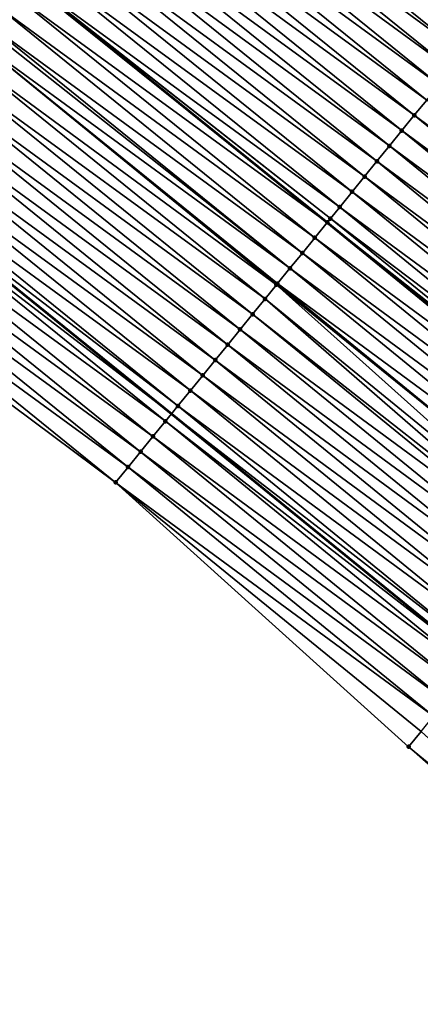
# Model space of a CAD drawing. Header units: feet. Extents: x 2017353 to 2024169, y 808050 to 818690.
# Tile 287 of 305: x 2022551 to 2022571, y 814212 to 814262. Entities that reach past the tile are written whole.
import ezdxf

# ---------------------------------------------------------------- set-up
doc = ezdxf.new("R2010")
doc.units = ezdxf.units.FT
doc.header["$MEASUREMENT"] = 0
for name, color, linetype, lineweight in [('EP_Travel Lane', 172, 'Continuous', 53), ('SB-Road Shots', 141, 'Continuous', 100), ('SB-Road X-Section', 40, 'Continuous', 13), ('STRIPING', 60, 'Continuous', 53)]:
    doc.layers.add(name, color=color, linetype=linetype, lineweight=lineweight)
doc.layers.add('I-77-MM15-17_SB-Surface-BORDER', color=7, linetype='Continuous')
doc.layers.add('I-77-MM15-17_SB-Surface-TIN', color=7, linetype='Continuous')

msp = doc.modelspace()

# ---------------------------------------------------------------- linework, layer by layer
at = {"layer": 'EP_Travel Lane'}
msp.add_polyline3d([(2022543.388419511, 814254.5721769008, 283.0226488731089), (2022558.769845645, 814242.1365156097, 283.7643351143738), (2022574.270307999, 814229.5170257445, 284.4614932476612), (2022589.570320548, 814216.9521641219, 285.1430029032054), (2022604.820318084, 814204.0321249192, 285.8572636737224), (2022620.070823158, 814191.1116557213, 286.5529832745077), (2022635.026216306, 814178.1240088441, 287.2507051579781), (2022650.0520264, 814164.9444536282, 287.9749141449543), (2022664.942437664, 814151.8155935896, 288.719569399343), (2022679.796072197, 814138.4417557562, 289.4340527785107), (2022694.648787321, 814125.0687457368, 290.1821120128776), (2022709.035745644, 814111.5847175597, 290.9067838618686), (2022723.520735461, 814097.8124425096, 291.6214098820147), (2022737.792529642, 814084.155076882, 292.3155407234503), (2022752.070798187, 814070.1688728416, 293.0436290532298)], dxfattribs=at)
at = {"layer": 'I-77-MM15-17_SB-Surface-BORDER', "color": 3, "linetype": 'Continuous', "lineweight": -3}
msp.add_polyline3d([(2022748.847896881, 814066.9013379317, 292.7734682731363), (2022734.647562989, 814080.9655449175, 292.0315881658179), (2022719.756625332, 814093.8228042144, 291.2912319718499), (2022705.247665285, 814107.5712598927, 290.6047681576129), (2022690.273627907, 814120.1878806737, 289.7965790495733), (2022675.420062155, 814133.5606444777, 289.0612043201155), (2022660.565798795, 814146.9340363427, 288.3513061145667), (2022645.743332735, 814160.0123452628, 287.6087068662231), (2022630.717095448, 814173.1922195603, 286.899399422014), (2022616.49601582, 814186.8759014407, 286.260089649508), (2022601.890020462, 814200.5609027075, 285.6326507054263), (2022585.552264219, 814212.1930592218, 284.8471411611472), (2022570.789739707, 814225.2368522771, 284.1491074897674), (2022555.938578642, 814238.6556753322, 283.5252353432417), (2022540.148849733, 814250.4243857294, 282.7168891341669)], dxfattribs=at)
at = {"layer": 'I-77-MM15-17_SB-Surface-TIN', "color": 128, "linetype": 'Continuous', "lineweight": -3}
for points in [[(2022574.858417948, 814261.9375314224, 285.4919277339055), (2022559.092816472, 814274.6931062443, 284.7446715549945), (2022558.550940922, 814273.9987547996, 284.6837772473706)], [(2022574.858417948, 814261.9375314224, 285.4919277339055), (2022575.488804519, 814262.7138176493, 285.5672122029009), (2022559.092816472, 814274.6931062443, 284.7446715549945)], [(2022574.227903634, 814261.1613495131, 285.4211664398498), (2022558.47758419, 814273.9047565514, 284.6755336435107), (2022557.862539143, 814273.1162599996, 284.5996791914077)], [(2022558.47758419, 814273.9047565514, 284.6755336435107), (2022574.318739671, 814261.2731713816, 285.4313607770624), (2022558.550940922, 814273.9987547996, 284.6837772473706)], [(2022574.227903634, 814261.1613495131, 285.4211664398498), (2022574.318739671, 814261.2731713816, 285.4313607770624), (2022558.47758419, 814273.9047565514, 284.6755336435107)], [(2022574.858417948, 814261.9375314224, 285.4919277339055), (2022558.550940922, 814273.9987547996, 284.6837772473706), (2022574.318739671, 814261.2731713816, 285.4313607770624)], [(2022573.597657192, 814260.3849488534, 285.3409201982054), (2022557.862539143, 814273.1162599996, 284.5996791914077), (2022557.247635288, 814272.3276527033, 284.5187598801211)], [(2022573.597657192, 814260.3849488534, 285.3409201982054), (2022574.227903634, 814261.1613495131, 285.4211664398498), (2022557.862539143, 814273.1162599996, 284.5996791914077)], [(2022572.967565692, 814259.6084216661, 285.2551877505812), (2022557.247635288, 814272.3276527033, 284.5187598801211), (2022556.632613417, 814271.5391379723, 284.4420740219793)], [(2022572.967565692, 814259.6084216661, 285.2551877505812), (2022573.597657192, 814260.3849488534, 285.3409201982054), (2022557.247635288, 814272.3276527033, 284.5187598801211)], [(2022572.33736418, 814258.8319843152, 285.1733505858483), (2022556.632613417, 814271.5391379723, 284.4420740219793), (2022556.017550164, 814270.7506557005, 284.3668726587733)], [(2022572.33736418, 814258.8319843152, 285.1733505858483), (2022572.967565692, 814259.6084216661, 285.2551877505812), (2022556.632613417, 814271.5391379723, 284.4420740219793)], [(2022571.707065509, 814258.0556263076, 285.094953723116), (2022556.017550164, 814270.7506557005, 284.3668726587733), (2022555.402526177, 814269.9621426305, 284.2902627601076)], [(2022571.707065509, 814258.0556263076, 285.094953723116), (2022572.33736418, 814258.8319843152, 285.1733505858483), (2022556.017550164, 814270.7506557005, 284.3668726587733)], [(2022571.076745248, 814257.2792859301, 285.0173212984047), (2022555.402526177, 814269.9621426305, 284.2902627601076), (2022554.78753529, 814269.1736035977, 284.2124654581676)], [(2022571.076745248, 814257.2792859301, 285.0173212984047), (2022571.707065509, 814258.0556263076, 285.094953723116), (2022555.402526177, 814269.9621426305, 284.2902627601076)], [(2022570.446400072, 814256.5029658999, 284.9405711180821), (2022554.78753529, 814269.1736035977, 284.2124654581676), (2022554.172567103, 814268.3850467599, 284.1338538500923)], [(2022570.446400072, 814256.5029658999, 284.9405711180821), (2022571.076745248, 814257.2792859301, 285.0173212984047), (2022554.78753529, 814269.1736035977, 284.2124654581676)], [(2022569.816074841, 814255.7266295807, 284.8631146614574), (2022554.172567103, 814268.3850467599, 284.1338538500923), (2022553.557572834, 814267.5965103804, 284.0561778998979)], [(2022569.816074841, 814255.7266295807, 284.8631146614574), (2022570.446400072, 814256.5029658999, 284.9405711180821), (2022554.172567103, 814268.3850467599, 284.1338538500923)], [(2022569.185866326, 814254.95019795, 284.7815255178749), (2022553.557572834, 814267.5965103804, 284.0561778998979), (2022552.942571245, 814266.8079797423, 283.9787645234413)], [(2022569.185866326, 814254.95019795, 284.7815255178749), (2022569.816074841, 814255.7266295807, 284.8631146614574), (2022553.557572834, 814267.5965103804, 284.0561778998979)], [(2022568.555712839, 814254.1737213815, 284.6979878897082), (2022552.942571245, 814266.8079797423, 283.9787645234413), (2022552.327613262, 814266.0194149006, 283.8997868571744)], [(2022568.555712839, 814254.1737213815, 284.6979878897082), (2022569.185866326, 814254.95019795, 284.7815255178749), (2022552.942571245, 814266.8079797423, 283.9787645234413)], [(2022567.925542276, 814253.3972587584, 284.6150549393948), (2022552.327613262, 814266.0194149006, 283.8997868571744), (2022551.712628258, 814265.2308712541, 283.8217785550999)], [(2022567.925542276, 814253.3972587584, 284.6150549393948), (2022568.555712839, 814254.1737213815, 284.6979878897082), (2022552.327613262, 814266.0194149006, 283.8997868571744)], [(2022567.295261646, 814252.6208860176, 284.5360192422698), (2022551.712628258, 814265.2308712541, 283.8217785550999), (2022551.097450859, 814264.4424785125, 283.750671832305)], [(2022567.295261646, 814252.6208860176, 284.5360192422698), (2022567.925542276, 814253.3972587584, 284.6150549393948), (2022551.712628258, 814265.2308712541, 283.8217785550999)], [(2022550.482034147, 814263.654273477, 283.6881497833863), (2022566.656885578, 814251.835103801, 284.4657243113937), (2022551.058919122, 814264.3931149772, 283.746524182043)], [(2022551.058919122, 814264.3931149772, 283.746524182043), (2022566.656885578, 814251.835103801, 284.4657243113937), (2022551.089754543, 814264.4326186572, 283.7498433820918)], [(2022566.825316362, 814252.0423467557, 284.4828860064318), (2022551.097450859, 814264.4424785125, 283.750671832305), (2022551.089754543, 814264.4326186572, 283.7498433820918)], [(2022566.664713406, 814251.8447318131, 284.4664592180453), (2022551.089754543, 814264.4326186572, 283.7498433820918), (2022566.656885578, 814251.835103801, 284.4657243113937)], [(2022566.664713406, 814251.8447318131, 284.4664592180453), (2022566.825316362, 814252.0423467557, 284.4828860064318), (2022551.089754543, 814264.4326186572, 283.7498433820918)], [(2022566.825316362, 814252.0423467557, 284.4828860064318), (2022567.295261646, 814252.6208860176, 284.5360192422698), (2022551.097450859, 814264.4424785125, 283.750671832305)], [(2022566.033873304, 814251.068815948, 284.4072335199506), (2022550.482034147, 814263.654273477, 283.6881497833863), (2022549.866553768, 814262.8661183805, 283.627911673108)], [(2022566.033873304, 814251.068815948, 284.4072335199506), (2022566.656885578, 814251.835103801, 284.4657243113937), (2022550.482034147, 814263.654273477, 283.6881497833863)], [(2022565.403148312, 814250.292806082, 284.343931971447), (2022549.866553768, 814262.8661183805, 283.627911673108), (2022549.25104873, 814262.0779826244, 283.5685580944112)], [(2022565.403148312, 814250.292806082, 284.343931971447), (2022566.033873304, 814251.068815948, 284.4072335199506), (2022549.866553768, 814262.8661183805, 283.627911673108)], [(2022564.772376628, 814249.5168343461, 284.2822837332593), (2022549.113369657, 814261.9017087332, 283.5556306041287), (2022548.635472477, 814261.2899027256, 283.5117591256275)], [(2022564.772376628, 814249.5168343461, 284.2822837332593), (2022549.25104873, 814262.0779826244, 283.5685580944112), (2022549.113369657, 814261.9017087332, 283.5556306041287)], [(2022564.772376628, 814249.5168343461, 284.2822837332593), (2022565.403148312, 814250.292806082, 284.343931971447), (2022549.25104873, 814262.0779826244, 283.5685580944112)], [(2022564.090451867, 814248.6782161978, 284.2205246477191), (2022548.635472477, 814261.2899027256, 283.5117591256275), (2022548.019874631, 814260.5018397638, 283.4557347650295)], [(2022564.090451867, 814248.6782161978, 284.2205246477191), (2022564.1414831, 814248.7409621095, 284.2249497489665), (2022548.635472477, 814261.2899027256, 283.5117591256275)], [(2022564.1414831, 814248.7409621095, 284.2249497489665), (2022564.772376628, 814249.5168343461, 284.2822837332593), (2022548.635472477, 814261.2899027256, 283.5117591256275)], [(2022563.510503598, 814247.9651600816, 284.1706600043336), (2022548.019874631, 814260.5018397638, 283.4557347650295), (2022547.404273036, 814259.7137797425, 283.399844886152)], [(2022563.510503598, 814247.9651600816, 284.1706600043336), (2022564.090451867, 814248.6782161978, 284.2205246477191), (2022548.019874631, 814260.5018397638, 283.4557347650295)], [(2022562.879541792, 814247.1893436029, 284.1157436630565), (2022547.404273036, 814259.7137797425, 283.399844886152), (2022546.788673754, 814258.9257179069, 283.3438720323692)], [(2022562.879541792, 814247.1893436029, 284.1157436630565), (2022563.510503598, 814247.9651600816, 284.1706600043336), (2022547.404273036, 814259.7137797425, 283.399844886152)], [(2022562.248577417, 814246.4135292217, 284.0609182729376), (2022546.788673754, 814258.9257179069, 283.3438720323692), (2022546.173116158, 814258.1376233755, 283.2864038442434)], [(2022562.248577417, 814246.4135292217, 284.0609182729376), (2022562.879541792, 814247.1893436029, 284.1157436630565), (2022546.788673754, 814258.9257179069, 283.3438720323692)], [(2022561.61769442, 814245.6376483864, 284.0032114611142), (2022546.173116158, 814258.1376233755, 283.2864038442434), (2022545.557596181, 814257.3494993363, 283.227586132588)], [(2022561.61769442, 814245.6376483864, 284.0032114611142), (2022562.248577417, 814246.4135292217, 284.0609182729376), (2022546.173116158, 814258.1376233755, 283.2864038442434)], [(2022587.188249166, 814245.4133867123, 285.8070016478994), (2022571.707065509, 814258.0556263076, 285.094953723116), (2022571.076745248, 814257.2792859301, 285.0173212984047)], [(2022560.986887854, 814244.8617051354, 283.9427983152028), (2022545.557596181, 814257.3494993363, 283.227586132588), (2022544.942099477, 814256.5613570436, 283.1679335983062)], [(2022560.986887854, 814244.8617051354, 283.9427983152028), (2022561.61769442, 814245.6376483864, 284.0032114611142), (2022545.557596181, 814257.3494993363, 283.227586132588)], [(2022586.557851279, 814244.6371097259, 285.7321177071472), (2022571.076745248, 814257.2792859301, 285.0173212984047), (2022570.446400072, 814256.5029658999, 284.9405711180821)], [(2022586.557851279, 814244.6371097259, 285.7321177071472), (2022587.188249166, 814245.4133867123, 285.8070016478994), (2022571.076745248, 814257.2792859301, 285.0173212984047)], [(2022560.356041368, 814244.0857944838, 283.883798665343), (2022544.942099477, 814256.5613570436, 283.1679335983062), (2022544.326581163, 814255.7732317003, 283.1090562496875)], [(2022560.356041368, 814244.0857944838, 283.883798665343), (2022560.986887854, 814244.8617051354, 283.9427983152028), (2022544.942099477, 814256.5613570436, 283.1679335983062)], [(2022585.927503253, 814243.8607920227, 285.6554683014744), (2022570.446400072, 814256.5029658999, 284.9405711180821), (2022569.816074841, 814255.7266295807, 284.8631146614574)], [(2022585.927503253, 814243.8607920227, 285.6554683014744), (2022586.557851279, 814244.6371097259, 285.7321177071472), (2022570.446400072, 814256.5029658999, 284.9405711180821)], [(2022559.724984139, 814243.3100559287, 283.8322610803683), (2022544.326581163, 814255.7732317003, 283.1090562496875), (2022543.71099792, 814254.9851572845, 283.0525080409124)], [(2022559.724984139, 814243.3100559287, 283.8322610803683), (2022560.356041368, 814244.0857944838, 283.883798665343), (2022544.326581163, 814255.7732317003, 283.1090562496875)], [(2022585.297347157, 814243.0843175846, 285.572022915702), (2022569.816074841, 814255.7266295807, 284.8631146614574), (2022569.185866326, 814254.95019795, 284.7815255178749)], [(2022585.297347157, 814243.0843175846, 285.572022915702), (2022585.927503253, 814243.8607920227, 285.6554683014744), (2022569.816074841, 814255.7266295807, 284.8631146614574)], [(2022559.093733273, 814242.5344755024, 283.7875799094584), (2022543.71099792, 814254.9851572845, 283.0525080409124), (2022543.388419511, 814254.5721769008, 283.0226488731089)], [(2022559.093733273, 814242.5344755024, 283.7875799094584), (2022559.724984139, 814243.3100559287, 283.8322610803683), (2022543.71099792, 814254.9851572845, 283.0525080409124)], [(2022584.667052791, 814242.3079560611, 285.4934734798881), (2022569.185866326, 814254.95019795, 284.7815255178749), (2022568.555712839, 814254.1737213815, 284.6979878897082)], [(2022584.667052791, 814242.3079560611, 285.4934734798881), (2022585.297347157, 814243.0843175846, 285.572022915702), (2022569.185866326, 814254.95019795, 284.7815255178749)], [(2022543.095426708, 814254.1970734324, 282.9955282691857), (2022558.769845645, 814242.1365156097, 283.7643351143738), (2022543.388419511, 814254.5721769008, 283.0226488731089)], [(2022559.093733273, 814242.5344755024, 283.7875799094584), (2022543.388419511, 814254.5721769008, 283.0226488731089), (2022558.769845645, 814242.1365156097, 283.7643351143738)], [(2022558.462499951, 814241.7588807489, 283.7422775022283), (2022543.095426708, 814254.1970734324, 282.9955282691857), (2022542.479918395, 814253.4089402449, 282.9362921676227)], [(2022558.462499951, 814241.7588807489, 283.7422775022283), (2022558.769845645, 814242.1365156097, 283.7643351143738), (2022543.095426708, 814254.1970734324, 282.9955282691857)], [(2022584.036632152, 814241.5316976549, 285.4193951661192), (2022568.555712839, 814254.1737213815, 284.6979878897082), (2022567.925542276, 814253.3972587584, 284.6150549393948)], [(2022584.036632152, 814241.5316976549, 285.4193951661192), (2022584.667052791, 814242.3079560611, 285.4934734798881), (2022568.555712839, 814254.1737213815, 284.6979878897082)], [(2022557.831463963, 814240.9831248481, 283.6899878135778), (2022542.479918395, 814253.4089402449, 282.9362921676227), (2022541.864430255, 814252.6207912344, 282.8763323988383)], [(2022557.831463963, 814240.9831248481, 283.6899878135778), (2022558.462499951, 814241.7588807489, 283.7422775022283), (2022542.479918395, 814253.4089402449, 282.9362921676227)], [(2022583.406507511, 814240.7551975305, 285.3348360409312), (2022567.925542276, 814253.3972587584, 284.6150549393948), (2022567.295261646, 814252.6208860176, 284.5360192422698)], [(2022583.406507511, 814240.7551975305, 285.3348360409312), (2022584.036632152, 814241.5316976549, 285.4193951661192), (2022567.925542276, 814253.3972587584, 284.6150549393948)], [(2022557.200545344, 814240.2072731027, 283.6335423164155), (2022541.864430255, 814252.6207912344, 282.8763323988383), (2022541.248904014, 814251.8326721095, 282.8177394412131)], [(2022557.200545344, 814240.2072731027, 283.6335423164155), (2022557.831463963, 814240.9831248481, 283.6899878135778), (2022541.864430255, 814252.6207912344, 282.8763323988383)], [(2022582.776350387, 814239.9787239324, 285.2514270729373), (2022567.295261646, 814252.6208860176, 284.5360192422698), (2022566.825316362, 814252.0423467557, 284.4828860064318)], [(2022582.776350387, 814239.9787239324, 285.2514270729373), (2022583.406507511, 814240.7551975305, 285.3348360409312), (2022567.295261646, 814252.6208860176, 284.5360192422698)], [(2022582.145845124, 814239.2025346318, 285.1803451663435), (2022566.664713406, 814251.8447318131, 284.4664592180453), (2022566.656885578, 814251.835103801, 284.4657243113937)], [(2022582.347465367, 814239.4505896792, 285.2004489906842), (2022566.825316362, 814252.0423467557, 284.4828860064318), (2022566.664713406, 814251.8447318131, 284.4664592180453)], [(2022582.145845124, 814239.2025346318, 285.1803451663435), (2022582.347465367, 814239.4505896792, 285.2004489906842), (2022566.664713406, 814251.8447318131, 284.4664592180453)], [(2022582.347465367, 814239.4505896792, 285.2004489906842), (2022582.776350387, 814239.9787239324, 285.2514270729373), (2022566.825316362, 814252.0423467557, 284.4828860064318)], [(2022556.569557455, 814239.4314779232, 283.5795495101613), (2022541.248904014, 814251.8326721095, 282.8177394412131), (2022540.633324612, 814251.0445946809, 282.7610534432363)], [(2022556.569557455, 814239.4314779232, 283.5795495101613), (2022557.200545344, 814240.2072731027, 283.6335423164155), (2022541.248904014, 814251.8326721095, 282.8177394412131)], [(2022566.033873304, 814251.068815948, 284.4072335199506), (2022582.137979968, 814239.1928608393, 285.1796090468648), (2022566.656885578, 814251.835103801, 284.4657243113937)], [(2022582.145845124, 814239.2025346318, 285.1803451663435), (2022566.656885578, 814251.835103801, 284.4657243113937), (2022582.137979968, 814239.1928608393, 285.1796090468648)], [(2022555.938578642, 814238.6556753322, 283.5252353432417), (2022540.633324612, 814251.0445946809, 282.7610534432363), (2022540.148849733, 814250.4243857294, 282.7168891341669)], [(2022555.938578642, 814238.6556753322, 283.5252353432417), (2022556.569557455, 814239.4314779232, 283.5795495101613), (2022540.633324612, 814251.0445946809, 282.7610534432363)], [(2022581.514999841, 814238.4266229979, 285.1213027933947), (2022566.033873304, 814251.068815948, 284.4072335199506), (2022565.403148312, 814250.292806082, 284.343931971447)], [(2022581.514999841, 814238.4266229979, 285.1213027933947), (2022582.137979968, 814239.1928608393, 285.1796090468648), (2022566.033873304, 814251.068815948, 284.4072335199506)], [(2022580.884202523, 814237.6506721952, 285.0605620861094), (2022565.403148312, 814250.292806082, 284.343931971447), (2022564.772376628, 814249.5168343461, 284.2822837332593)], [(2022580.884202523, 814237.6506721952, 285.0605620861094), (2022581.514999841, 814238.4266229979, 285.1213027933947), (2022565.403148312, 814250.292806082, 284.343931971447)], [(2022580.253360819, 814236.8747576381, 285.0013929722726), (2022564.772376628, 814249.5168343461, 284.2822837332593), (2022564.1414831, 814248.7409621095, 284.2249497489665)], [(2022580.253360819, 814236.8747576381, 285.0013929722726), (2022580.884202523, 814237.6506721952, 285.0605620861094), (2022564.772376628, 814249.5168343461, 284.2822837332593)], [(2022578.991545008, 814235.3230366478, 284.8877429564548), (2022564.090451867, 814248.6782161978, 284.2205246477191), (2022563.510503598, 814247.9651600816, 284.1706600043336)], [(2022579.622526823, 814236.098836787, 284.9419509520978), (2022564.1414831, 814248.7409621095, 284.2249497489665), (2022564.090451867, 814248.6782161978, 284.2205246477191)], [(2022578.991545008, 814235.3230366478, 284.8877429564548), (2022579.622526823, 814236.098836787, 284.9419509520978), (2022564.090451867, 814248.6782161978, 284.2205246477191)], [(2022579.622526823, 814236.098836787, 284.9419509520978), (2022580.253360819, 814236.8747576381, 285.0013929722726), (2022564.1414831, 814248.7409621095, 284.2249497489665)], [(2022578.602697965, 814234.8449581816, 284.8545780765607), (2022563.510503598, 814247.9651600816, 284.1706600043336), (2022562.879541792, 814247.1893436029, 284.1157436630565)], [(2022578.602697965, 814234.8449581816, 284.8545780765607), (2022578.991545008, 814235.3230366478, 284.8877429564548), (2022563.510503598, 814247.9651600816, 284.1706600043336)], [(2022578.36054858, 814234.5472484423, 284.8340524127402), (2022562.879541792, 814247.1893436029, 284.1157436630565), (2022562.248577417, 814246.4135292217, 284.0609182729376)], [(2022578.36054858, 814234.5472484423, 284.8340524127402), (2022578.602697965, 814234.8449581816, 284.8545780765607), (2022562.879541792, 814247.1893436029, 284.1157436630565)], [(2022577.729541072, 814233.7714692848, 284.7807541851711), (2022562.248577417, 814246.4135292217, 284.0609182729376), (2022561.61769442, 814245.6376483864, 284.0032114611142)], [(2022577.729541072, 814233.7714692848, 284.7807541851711), (2022578.36054858, 814234.5472484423, 284.8340524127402), (2022562.248577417, 814246.4135292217, 284.0609182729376)], [(2022577.09859604, 814232.9956391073, 284.7252437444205), (2022561.61769442, 814245.6376483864, 284.0032114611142), (2022560.986887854, 814244.8617051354, 283.9427983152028)], [(2022577.09859604, 814232.9956391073, 284.7252437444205), (2022577.729541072, 814233.7714692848, 284.7807541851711), (2022561.61769442, 814245.6376483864, 284.0032114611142)], [(2022576.467780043, 814232.2197035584, 284.6651644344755), (2022560.986887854, 814244.8617051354, 283.9427983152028), (2022560.356041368, 814244.0857944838, 283.883798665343)], [(2022576.467780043, 814232.2197035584, 284.6651644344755), (2022577.09859604, 814232.9956391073, 284.7252437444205), (2022560.986887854, 814244.8617051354, 283.9427983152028)], [(2022575.836874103, 814231.443841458, 284.6082698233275), (2022560.356041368, 814244.0857944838, 283.883798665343), (2022559.724984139, 814243.3100559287, 283.8322610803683)], [(2022575.836874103, 814231.443841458, 284.6082698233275), (2022576.467780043, 814232.2197035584, 284.6651644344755), (2022560.356041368, 814244.0857944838, 283.883798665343)], [(2022575.206075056, 814230.6678920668, 284.5475903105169), (2022559.724984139, 814243.3100559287, 283.8322610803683), (2022559.093733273, 814242.5344755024, 283.7875799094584)], [(2022575.206075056, 814230.6678920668, 284.5475903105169), (2022575.836874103, 814231.443841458, 284.6082698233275), (2022559.724984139, 814243.3100559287, 283.8322610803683)], [(2022574.575168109, 814229.8920307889, 284.4907313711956), (2022559.093733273, 814242.5344755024, 283.7875799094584), (2022558.769845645, 814242.1365156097, 283.7643351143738)], [(2022574.575168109, 814229.8920307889, 284.4907313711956), (2022575.206075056, 814230.6678920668, 284.5475903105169), (2022559.093733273, 814242.5344755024, 283.7875799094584)], [(2022558.462499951, 814241.7588807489, 283.7422775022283), (2022574.270307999, 814229.5170257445, 284.4614932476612), (2022558.769845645, 814242.1365156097, 283.7643351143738)], [(2022574.575168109, 814229.8920307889, 284.4907313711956), (2022558.769845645, 814242.1365156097, 283.7643351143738), (2022574.270307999, 814229.5170257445, 284.4614932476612)], [(2022573.944363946, 814229.1160855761, 284.4302330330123), (2022558.462499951, 814241.7588807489, 283.7422775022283), (2022557.831463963, 814240.9831248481, 283.6899878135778)], [(2022573.944363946, 814229.1160855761, 284.4302330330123), (2022574.270307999, 814229.5170257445, 284.4614932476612), (2022558.462499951, 814241.7588807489, 283.7422775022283)], [(2022573.313458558, 814228.3402230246, 284.3733188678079), (2022557.831463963, 814240.9831248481, 283.6899878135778), (2022557.200545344, 814240.2072731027, 283.6335423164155)], [(2022573.313458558, 814228.3402230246, 284.3733188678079), (2022573.944363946, 814229.1160855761, 284.4302330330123), (2022557.831463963, 814240.9831248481, 283.6899878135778)], [(2022572.68233569, 814227.5645380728, 284.3241053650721), (2022557.200545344, 814240.2072731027, 283.6335423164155), (2022556.569557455, 814239.4314779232, 283.5795495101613)], [(2022572.68233569, 814227.5645380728, 284.3241053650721), (2022573.313458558, 814228.3402230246, 284.3733188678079), (2022557.200545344, 814240.2072731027, 283.6335423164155)], [(2022572.051324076, 814226.7887622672, 284.2709524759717), (2022556.569557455, 814239.4314779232, 283.5795495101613), (2022555.938578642, 814238.6556753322, 283.5252353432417)], [(2022572.051324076, 814226.7887622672, 284.2709524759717), (2022572.68233569, 814227.5645380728, 284.3241053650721), (2022556.569557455, 814239.4314779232, 283.5795495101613)], [(2022570.789739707, 814225.2368522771, 284.1491074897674), (2022571.420600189, 814226.0127514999, 284.2076117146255), (2022555.938578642, 814238.6556753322, 283.5252353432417)], [(2022571.420600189, 814226.0127514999, 284.2076117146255), (2022572.051324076, 814226.7887622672, 284.2709524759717), (2022555.938578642, 814238.6556753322, 283.5252353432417)], [(2022585.994672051, 814212.7169862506, 284.8783853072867), (2022571.420600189, 814226.0127514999, 284.2076117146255), (2022570.789739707, 814225.2368522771, 284.1491074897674)], [(2022585.552264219, 814212.1930592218, 284.8471411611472), (2022585.994672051, 814212.7169862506, 284.8783853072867), (2022570.789739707, 814225.2368522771, 284.1491074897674)]]:
    msp.add_3dface(points, dxfattribs=at)
at = {"layer": 'SB-Road Shots', "lineweight": 100}
for p in [(2022571.076745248, 814257.2792859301, 285.0173212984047), (2022570.446400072, 814256.5029658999, 284.9405711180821), (2022569.816074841, 814255.7266295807, 284.8631146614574), (2022569.185866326, 814254.95019795, 284.7815255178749), (2022568.555712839, 814254.1737213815, 284.6979878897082), (2022567.925542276, 814253.3972587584, 284.6150549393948), (2022567.295261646, 814252.6208860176, 284.5360192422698), (2022566.664713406, 814251.8447318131, 284.4664592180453), (2022566.825316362, 814252.0423467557, 284.4828860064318), (2022566.033873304, 814251.068815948, 284.4072335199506), (2022565.403148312, 814250.292806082, 284.343931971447), (2022564.772376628, 814249.5168343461, 284.2822837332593), (2022564.090451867, 814248.6782161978, 284.2205246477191), (2022564.1414831, 814248.7409621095, 284.2249497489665), (2022563.510503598, 814247.9651600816, 284.1706600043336), (2022562.879541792, 814247.1893436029, 284.1157436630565), (2022562.248577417, 814246.4135292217, 284.0609182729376), (2022561.61769442, 814245.6376483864, 284.0032114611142), (2022560.986887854, 814244.8617051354, 283.9427983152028), (2022560.356041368, 814244.0857944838, 283.883798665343), (2022559.724984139, 814243.3100559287, 283.8322610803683), (2022559.093733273, 814242.5344755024, 283.7875799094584), (2022558.462499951, 814241.7588807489, 283.7422775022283), (2022557.831463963, 814240.9831248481, 283.6899878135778), (2022557.200545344, 814240.2072731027, 283.6335423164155), (2022556.569557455, 814239.4314779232, 283.5795495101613), (2022555.938578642, 814238.6556753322, 283.5252353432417), (2022570.789739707, 814225.2368522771, 284.1491074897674)]:
    msp.add_point(p, dxfattribs=at)
at = {"layer": 'SB-Road X-Section', "extrusion": (0.7863446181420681, -0.6167726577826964, 0.03540663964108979), "elevation": 1088216.172730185, "flags": 128}
msp.add_lwpolyline([(1888944.867003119, -38269.26974333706), (1888944.059719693, -38269.32852223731), (1888943.059719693, -38269.39770352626), (1888942.059719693, -38269.47360556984), (1888941.059719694, -38269.55457565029), (1888940.059719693, -38269.63130962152), (1888939.059719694, -38269.70655816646), (1888938.059719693, -38269.78321613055), (1888937.059719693, -38269.86106224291), (1888936.059719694, -38269.93972317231), (1888935.059719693, -38270.01744785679), (1888934.059719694, -38270.09490980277), (1888933.059719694, -38270.17393702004), (1888932.059719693, -38270.25199426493), (1888931.059719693, -38270.32314560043), (1888930.997098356, -38270.32729585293), (1888930.059719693, -38270.38570687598), (1888929.059719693, -38270.44598277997), (1888928.059719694, -38270.50537359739), (1888927.836050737, -38270.51830919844), (1888927.059719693, -38270.56220820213), (1888926.059719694, -38270.61826771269), (1888925.059719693, -38270.67419265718), (1888924.059719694, -38270.73020062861), (1888923.059719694, -38270.78770487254), (1888922.059719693, -38270.84655948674), (1888921.059719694, -38270.90624944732), (1888920.059719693, -38270.96516373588), (1888919.059719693, -38271.0217474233), (1888918.059719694, -38271.07876294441), (1888917.059719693, -38271.13803621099), (1888916.059719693, -38271.19803359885), (1888915.059719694, -38271.25666331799), (1888914.059719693, -38271.31338488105), (1888913.272717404, -38271.35757689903)], dxfattribs=at)
at = {"layer": 'SB-Road X-Section', "extrusion": (0.7740355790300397, -0.6320927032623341, 0.0364381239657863), "elevation": 1050866.275199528, "flags": 128}
msp.add_lwpolyline([(1909992.532898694, -38031.23738064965), (1909991.923966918, -38031.2845506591), (1909990.923966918, -38031.35988515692), (1909989.923966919, -38031.43069347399), (1909988.923966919, -38031.51099304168), (1909987.923966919, -38031.59678246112), (1909986.923966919, -38031.67867400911), (1909985.923966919, -38031.75712296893), (1909984.923966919, -38031.83480698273), (1909983.923966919, -38031.91160816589), (1909982.923966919, -38031.98911609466), (1909981.923966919, -38032.07075945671), (1909980.923966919, -38032.15435259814), (1909979.923966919, -38032.23734065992), (1909978.923966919, -38032.31642887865), (1909978.17861298, -38032.36959742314), (1909977.923966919, -38032.38603512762), (1909976.923966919, -38032.44530018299), (1909975.923966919, -38032.50864379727), (1909974.923966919, -38032.57033300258), (1909973.923966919, -38032.62770508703), (1909973.84308917, -38032.6321331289), (1909972.923966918, -38032.68203090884), (1909971.923966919, -38032.7369837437), (1909970.923966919, -38032.79184556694), (1909969.923966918, -38032.84959072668), (1909968.923966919, -38032.91004401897), (1909967.923966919, -38032.96908287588), (1909966.923966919, -38033.02065470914), (1909965.923966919, -38033.06536557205), (1909964.923966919, -38033.1106980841), (1909963.923966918, -38033.16302252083), (1909962.923966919, -38033.21950552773), (1909961.923966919, -38033.27353421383), (1909960.923966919, -38033.32788447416)], dxfattribs=at)
at = {"layer": 'SB-Road X-Section', "extrusion": (0.7740355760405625, -0.6320927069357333, 0.03643812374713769), "elevation": 1050886.266161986, "flags": 128}
msp.add_lwpolyline([(1909992.541466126, -38031.2407904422), (1909991.928950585, -38031.28986609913), (1909990.928950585, -38031.36527020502), (1909989.928950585, -38031.43388364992), (1909988.928950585, -38031.51837462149), (1909987.928950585, -38031.60850169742), (1909986.928950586, -38031.69449819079), (1909985.928950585, -38031.77328886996), (1909984.928950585, -38031.84822257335), (1909983.928950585, -38031.9249229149), (1909982.928950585, -38032.00842375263), (1909981.928950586, -38032.08702538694), (1909980.928950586, -38032.16115292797), (1909979.928950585, -38032.24576824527), (1909978.928950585, -38032.32923264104), (1909978.248608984, -38032.38024459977), (1909977.928950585, -38032.40036178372), (1909976.928950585, -38032.45944339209), (1909975.928950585, -38032.52022446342), (1909974.928950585, -38032.57943289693), (1909973.928950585, -38032.63891441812), (1909972.928950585, -38032.6931584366), (1909972.312704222, -38032.72634535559), (1909971.928950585, -38032.74688465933), (1909970.928950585, -38032.80021830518), (1909969.928950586, -38032.85576563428), (1909968.928950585, -38032.91588486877), (1909967.928950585, -38032.97281728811), (1909966.928950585, -38033.03353712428), (1909965.928950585, -38033.09043384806), (1909964.928950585, -38033.15097238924), (1909963.928950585, -38033.20792437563), (1909962.928950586, -38033.25717058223), (1909961.928950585, -38033.31035879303), (1909960.928950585, -38033.37374164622), (1909959.928950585, -38033.4322847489)], dxfattribs=at)
at = {"layer": 'STRIPING'}
msp.add_polyline3d([(2022535.363581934, 814276.7675753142, 283.0170764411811), (2022551.089754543, 814264.4326186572, 283.7498433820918), (2022566.656885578, 814251.835103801, 284.4657243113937), (2022582.137979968, 814239.1928608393, 285.1796090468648), (2022597.593768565, 814226.4653251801, 285.9131040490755), (2022612.84401945, 814213.5450713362, 286.6181104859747), (2022628.09374356, 814200.6252637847, 287.3423614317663), (2022643.206419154, 814187.49424012, 288.065263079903), (2022658.232637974, 814174.3143263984, 288.7742335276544), (2022673.239075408, 814161.0733356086, 289.489369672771), (2022688.093060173, 814147.7001240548, 290.2081622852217), (2022702.946355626, 814134.3275330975, 290.9521254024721), (2022717.592151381, 814120.6545124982, 291.671226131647), (2022732.100256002, 814106.9067884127, 292.3888566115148), (2022746.574712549, 814093.0621441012, 293.117262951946), (2022760.776259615, 814078.996682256, 293.8092905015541), (2022774.977287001, 814064.9317351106, 294.5222132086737)], dxfattribs=at)

doc.saveas('drawing.dxf')
